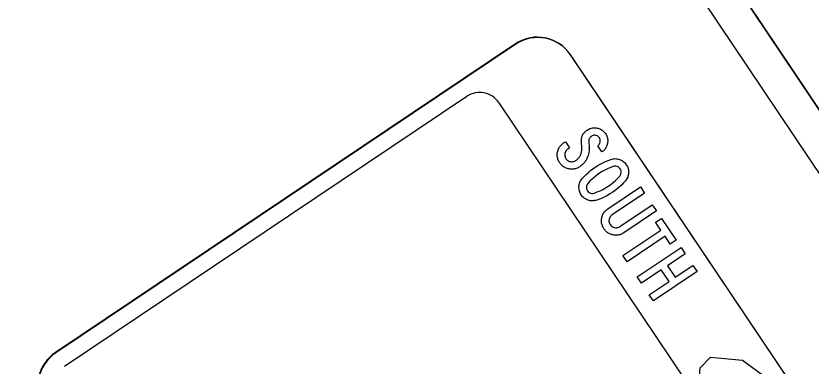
# Model space of a CAD drawing. Extents: x 1581789 to 1622364, y 1043167 to 1103486.
# Drawn here: x 1607692.01 to 1607707.08, y 1091319.9 to 1091326.54 of the extents above; entities that cross this region are included whole.
import ezdxf

# ---------------------------------------------------------------- set-up
doc = ezdxf.new("R2010")
doc.units = 0
doc.layers.add('RD_PD_PatLn2', color=7, linetype='Continuous')

msp = doc.modelspace()

# ---------------------------------------------------------------- linework, layer by layer
at = {"layer": 'RD_PD_PatLn2'}
for p, q in [((1607701.48, 1091326.007), (1607692.762, 1091320.156)), ((1607701.486, 1091325.999), (1607692.767, 1091320.148)), ((1607712.825, 1091310.449), (1607702.521, 1091325.802)), ((1607712.83, 1091310.441), (1607702.526, 1091325.794))]:
    msp.add_line(p, q, dxfattribs=at)
for points in [[(1607665.505, 1091322.337), (1607695.598, 1091277.499), (1607725.49, 1091297.56), (1607695.397, 1091342.398), (1607665.505, 1091322.337), (1607665.505, 1091322.337)], [(1607697.626, 1091339.077), (1607723.26, 1091300.882)], [(1607722.707, 1091300.51), (1607697.073, 1091338.705)], [(1607703.199, 1091330.774), (1607723.26, 1091300.882), (1607731.564, 1091306.454), (1607711.502, 1091336.346), (1607703.199, 1091330.774), (1607703.199, 1091330.774)], [(1607692.936, 1091319.896), (1607700.559, 1091325.013)], [(1607701.163, 1091324.891), (1607704.97, 1091319.224), (1607705.002, 1091319.262), (1607704.917, 1091319.484), (1607704.988, 1091319.6), (1607704.966, 1091319.706), (1607704.983, 1091319.862), (1607705.175, 1091320.066), (1607705.779, 1091320.011), (1607706.351, 1091319.589), (1607706.459, 1091319.579), (1607707.335, 1091318.164), (1607707.162, 1091317.64), (1607707.711, 1091316.79), (1607707.617, 1091316.366), (1607707.447, 1091315.534), (1607711.47, 1091309.54)], [(1607703.228, 1091324.171), (1607703.228, 1091324.154), (1607703.226, 1091324.135), (1607703.223, 1091324.117), (1607703.219, 1091324.099), (1607703.214, 1091324.082), (1607703.208, 1091324.065), (1607703.2, 1091324.049), (1607703.192, 1091324.034), (1607703.182, 1091324.019), (1607703.172, 1091324.005), (1607703.16, 1091323.992), (1607703.147, 1091323.98), (1607703.133, 1091323.969), (1607703.118, 1091323.958), (1607703.04, 1091324.075), (1607703.053, 1091324.086), (1607703.065, 1091324.098), (1607703.074, 1091324.112), (1607703.081, 1091324.127), (1607703.086, 1091324.144), (1607703.088, 1091324.162), (1607703.087, 1091324.179), (1607703.084, 1091324.195), (1607703.078, 1091324.211), (1607703.07, 1091324.226), (1607703.059, 1091324.24), (1607703.046, 1091324.251), (1607703.032, 1091324.261), (1607703.017, 1091324.267), (1607703, 1091324.272), (1607702.983, 1091324.274), (1607702.966, 1091324.274), (1607702.95, 1091324.271), (1607702.934, 1091324.265), (1607702.919, 1091324.256), (1607702.907, 1091324.247), (1607702.896, 1091324.237), (1607702.888, 1091324.227), (1607702.881, 1091324.215), (1607702.875, 1091324.203), (1607702.872, 1091324.189), (1607702.87, 1091324.176), (1607702.87, 1091324.161), (1607702.876, 1091324.035), (1607702.876, 1091324.005), (1607702.875, 1091323.975), (1607702.871, 1091323.946), (1607702.865, 1091323.918), (1607702.857, 1091323.889), (1607702.847, 1091323.862), (1607702.835, 1091323.834), (1607702.823, 1091323.81), (1607702.809, 1091323.788), (1607702.794, 1091323.766), (1607702.777, 1091323.746), (1607702.759, 1091323.726), (1607702.74, 1091323.708), (1607702.72, 1091323.691), (1607702.698, 1091323.676), (1607702.682, 1091323.666), (1607702.666, 1091323.657), (1607702.65, 1091323.65), (1607702.633, 1091323.643), (1607702.616, 1091323.638), (1607702.599, 1091323.634), (1607702.582, 1091323.631), (1607702.565, 1091323.629), (1607702.547, 1091323.629), (1607702.529, 1091323.629), (1607702.511, 1091323.631), (1607702.493, 1091323.634), (1607702.476, 1091323.638), (1607702.459, 1091323.643), (1607702.444, 1091323.648), (1607702.428, 1091323.654), (1607702.414, 1091323.662), (1607702.4, 1091323.67), (1607702.386, 1091323.679), (1607702.374, 1091323.688), (1607702.361, 1091323.699), (1607702.349, 1091323.711), (1607702.338, 1091323.723), (1607702.328, 1091323.736), (1607702.318, 1091323.751), (1607702.308, 1091323.766), (1607702.299, 1091323.782), (1607702.292, 1091323.798), (1607702.285, 1091323.815), (1607702.28, 1091323.832), (1607702.276, 1091323.849), (1607702.273, 1091323.866), (1607702.271, 1091323.883), (1607702.271, 1091323.901), (1607702.272, 1091323.919), (1607702.273, 1091323.937), (1607702.277, 1091323.955), (1607702.281, 1091323.973), (1607702.286, 1091323.991), (1607702.292, 1091324.008), (1607702.299, 1091324.024)], [(1607702.426, 1091324.152), (1607702.505, 1091324.034), (1607702.472, 1091324.013), (1607702.458, 1091324.002), (1607702.446, 1091323.99), (1607702.435, 1091323.976), (1607702.427, 1091323.961), (1607702.42, 1091323.946), (1607702.416, 1091323.928), (1607702.413, 1091323.911), (1607702.413, 1091323.894), (1607702.415, 1091323.877), (1607702.419, 1091323.861), (1607702.426, 1091323.845), (1607702.435, 1091323.829), (1607702.446, 1091323.815), (1607702.458, 1091323.803), (1607702.471, 1091323.792), (1607702.486, 1091323.784), (1607702.502, 1091323.778), (1607702.519, 1091323.773), (1607702.537, 1091323.771), (1607702.554, 1091323.771), (1607702.571, 1091323.773), (1607702.587, 1091323.777), (1607702.603, 1091323.784), (1607702.619, 1091323.793), (1607702.63, 1091323.801), (1607702.64, 1091323.809), (1607702.65, 1091323.817), (1607702.659, 1091323.825), (1607702.668, 1091323.834), (1607702.677, 1091323.843), (1607702.684, 1091323.853), (1607702.692, 1091323.862), (1607702.698, 1091323.872), (1607702.704, 1091323.882), (1607702.71, 1091323.893), (1607702.715, 1091323.904), (1607702.719, 1091323.915), (1607702.723, 1091323.926), (1607702.727, 1091323.938), (1607702.729, 1091323.95), (1607702.732, 1091323.962), (1607702.733, 1091323.974), (1607702.735, 1091323.987), (1607702.735, 1091324), (1607702.735, 1091324.013), (1607702.735, 1091324.027), (1607702.729, 1091324.153), (1607702.729, 1091324.167), (1607702.729, 1091324.181), (1607702.729, 1091324.194), (1607702.731, 1091324.207), (1607702.733, 1091324.22), (1607702.736, 1091324.232), (1607702.739, 1091324.244), (1607702.743, 1091324.256), (1607702.748, 1091324.268), (1607702.753, 1091324.279), (1607702.759, 1091324.29), (1607702.765, 1091324.3), (1607702.773, 1091324.31), (1607702.78, 1091324.32), (1607702.789, 1091324.33), (1607702.798, 1091324.339), (1607702.807, 1091324.348), (1607702.817, 1091324.357), (1607702.828, 1091324.365), (1607702.84, 1091324.373), (1607702.856, 1091324.383), (1607702.871, 1091324.392), (1607702.888, 1091324.399), (1607702.904, 1091324.405), (1607702.921, 1091324.409), (1607702.938, 1091324.413), (1607702.955, 1091324.415), (1607702.972, 1091324.416), (1607702.99, 1091324.415), (1607703.008, 1091324.414), (1607703.026, 1091324.411), (1607703.045, 1091324.406), (1607703.062, 1091324.401), (1607703.078, 1091324.395), (1607703.094, 1091324.387), (1607703.11, 1091324.379), (1607703.124, 1091324.369), (1607703.138, 1091324.358), (1607703.151, 1091324.346), (1607703.163, 1091324.333), (1607703.175, 1091324.319), (1607703.186, 1091324.304), (1607703.196, 1091324.289), (1607703.204, 1091324.273), (1607703.211, 1091324.256), (1607703.217, 1091324.24), (1607703.222, 1091324.223), (1607703.225, 1091324.206), (1607703.228, 1091324.189), (1607703.228, 1091324.171)], [(1607702.299, 1091324.024), (1607702.307, 1091324.039), (1607702.317, 1091324.054), (1607702.327, 1091324.068), (1607702.338, 1091324.082), (1607702.35, 1091324.095), (1607702.363, 1091324.107), (1607702.378, 1091324.119), (1607702.392, 1091324.129), (1607702.426, 1091324.152), (1607702.426, 1091324.152)], [(1607703.314, 1091323.19), (1607703.268, 1091323.161), (1607703.221, 1091323.133), (1607703.172, 1091323.108), (1607703.122, 1091323.084), (1607703.072, 1091323.064), (1607703.02, 1091323.045), (1607703, 1091323.038), (1607702.979, 1091323.034), (1607702.959, 1091323.031), (1607702.939, 1091323.03), (1607702.918, 1091323.031), (1607702.898, 1091323.033), (1607702.877, 1091323.037), (1607702.857, 1091323.043), (1607702.837, 1091323.051), (1607702.818, 1091323.059), (1607702.8, 1091323.07), (1607702.783, 1091323.081), (1607702.767, 1091323.095), (1607702.752, 1091323.109), (1607702.738, 1091323.125), (1607702.726, 1091323.143), (1607702.714, 1091323.161), (1607702.705, 1091323.18), (1607702.697, 1091323.199), (1607702.691, 1091323.219), (1607702.686, 1091323.239), (1607702.684, 1091323.259), (1607702.683, 1091323.28), (1607702.683, 1091323.302), (1607702.686, 1091323.323), (1607702.689, 1091323.343), (1607702.695, 1091323.363), (1607702.702, 1091323.382), (1607702.71, 1091323.401), (1607702.72, 1091323.419), (1607702.732, 1091323.436), (1607702.745, 1091323.452), (1607702.783, 1091323.493), (1607702.821, 1091323.532), (1607702.862, 1091323.569), (1607702.904, 1091323.604), (1607702.947, 1091323.638), (1607702.992, 1091323.67), (1607703.039, 1091323.7), (1607703.087, 1091323.727), (1607703.136, 1091323.753), (1607703.186, 1091323.776), (1607703.236, 1091323.797), (1607703.288, 1091323.816), (1607703.309, 1091323.822), (1607703.329, 1091323.826), (1607703.349, 1091323.829), (1607703.369, 1091323.83), (1607703.389, 1091323.829), (1607703.41, 1091323.826), (1607703.43, 1091323.822), (1607703.45, 1091323.816), (1607703.47, 1091323.808), (1607703.489, 1091323.799), (1607703.507, 1091323.789), (1607703.523, 1091323.777), (1607703.539, 1091323.764), (1607703.554, 1091323.75), (1607703.568, 1091323.734), (1607703.58, 1091323.716), (1607703.591, 1091323.698), (1607703.601, 1091323.68), (1607703.609, 1091323.661), (1607703.615, 1091323.641), (1607703.62, 1091323.621), (1607703.623, 1091323.601), (1607703.624, 1091323.58), (1607703.623, 1091323.559), (1607703.621, 1091323.538), (1607703.617, 1091323.518), (1607703.612, 1091323.498), (1607703.606, 1091323.479), (1607703.597, 1091323.461), (1607703.587, 1091323.443), (1607703.575, 1091323.426), (1607703.562, 1091323.41), (1607703.526, 1091323.369), (1607703.487, 1091323.33), (1607703.447, 1091323.292), (1607703.404, 1091323.257), (1607703.36, 1091323.223), (1607703.314, 1091323.19), (1607703.314, 1091323.19)], [(1607703.236, 1091323.308), (1607703.284, 1091323.342), (1607703.331, 1091323.379), (1607703.375, 1091323.418), (1607703.417, 1091323.458), (1607703.456, 1091323.501), (1607703.47, 1091323.521), (1607703.479, 1091323.543), (1607703.483, 1091323.568), (1607703.482, 1091323.593), (1607703.476, 1091323.616), (1607703.464, 1091323.638), (1607703.448, 1091323.658), (1607703.428, 1091323.672), (1607703.406, 1091323.683), (1607703.382, 1091323.688), (1607703.358, 1091323.688), (1607703.333, 1091323.683), (1607703.278, 1091323.662), (1607703.225, 1091323.639), (1607703.172, 1091323.613), (1607703.121, 1091323.584), (1607703.071, 1091323.552), (1607703.024, 1091323.518), (1607702.978, 1091323.482), (1607702.934, 1091323.444), (1607702.892, 1091323.403), (1607702.852, 1091323.36), (1607702.838, 1091323.339), (1607702.829, 1091323.317), (1607702.824, 1091323.292), (1607702.825, 1091323.267), (1607702.831, 1091323.244), (1607702.843, 1091323.222), (1607702.859, 1091323.202), (1607702.878, 1091323.188), (1607702.901, 1091323.177), (1607702.925, 1091323.172), (1607702.949, 1091323.172), (1607702.973, 1091323.177), (1607703.029, 1091323.198), (1607703.082, 1091323.221), (1607703.135, 1091323.247), (1607703.186, 1091323.276), (1607703.236, 1091323.308), (1607703.236, 1091323.308)], [(1607704.152, 1091322.839), (1607703.536, 1091322.426), (1607703.521, 1091322.416), (1607703.504, 1091322.407), (1607703.488, 1091322.399), (1607703.472, 1091322.393), (1607703.455, 1091322.388), (1607703.438, 1091322.384), (1607703.421, 1091322.381), (1607703.404, 1091322.379), (1607703.386, 1091322.379), (1607703.368, 1091322.379), (1607703.35, 1091322.381), (1607703.331, 1091322.384), (1607703.315, 1091322.388), (1607703.298, 1091322.393), (1607703.282, 1091322.398), (1607703.267, 1091322.405), (1607703.253, 1091322.412), (1607703.239, 1091322.42), (1607703.225, 1091322.429), (1607703.212, 1091322.439), (1607703.2, 1091322.449), (1607703.188, 1091322.461), (1607703.177, 1091322.473), (1607703.167, 1091322.486), (1607703.157, 1091322.5), (1607703.147, 1091322.515), (1607703.139, 1091322.53), (1607703.132, 1091322.545), (1607703.126, 1091322.56), (1607703.121, 1091322.575), (1607703.117, 1091322.591), (1607703.113, 1091322.607), (1607703.111, 1091322.623), (1607703.11, 1091322.639), (1607703.11, 1091322.655), (1607703.111, 1091322.672), (1607703.113, 1091322.689), (1607703.116, 1091322.706), (1607703.12, 1091322.724), (1607703.125, 1091322.741), (1607703.131, 1091322.758), (1607703.138, 1091322.774), (1607703.147, 1091322.79), (1607703.156, 1091322.805), (1607703.166, 1091322.819), (1607703.177, 1091322.832), (1607703.189, 1091322.845), (1607703.202, 1091322.857), (1607703.217, 1091322.869), (1607703.232, 1091322.88), (1607703.847, 1091323.293), (1607703.926, 1091323.175), (1607703.311, 1091322.763), (1607703.296, 1091322.752), (1607703.284, 1091322.739), (1607703.274, 1091322.726), (1607703.266, 1091322.712), (1607703.259, 1091322.696), (1607703.254, 1091322.678), (1607703.252, 1091322.661), (1607703.252, 1091322.644), (1607703.254, 1091322.627), (1607703.258, 1091322.61), (1607703.265, 1091322.595), (1607703.274, 1091322.579), (1607703.285, 1091322.565), (1607703.297, 1091322.553), (1607703.31, 1091322.543), (1607703.325, 1091322.534), (1607703.341, 1091322.528), (1607703.358, 1091322.523), (1607703.376, 1091322.521), (1607703.394, 1091322.521), (1607703.41, 1091322.523), (1607703.427, 1091322.527), (1607703.442, 1091322.534), (1607703.458, 1091322.543), (1607704.073, 1091322.956), (1607704.152, 1091322.839), (1607704.152, 1091322.839)], [(1607704.414, 1091322.209), (1607704.314, 1091322.358), (1607703.595, 1091321.876), (1607703.517, 1091321.992), (1607704.236, 1091322.474), (1607704.135, 1091322.624), (1607704.246, 1091322.698), (1607704.525, 1091322.283), (1607704.414, 1091322.209), (1607704.414, 1091322.209)], [(1607704.094, 1091321.133), (1607704.015, 1091321.25), (1607704.39, 1091321.502), (1607704.243, 1091321.721), (1607703.868, 1091321.47), (1607703.789, 1091321.587), (1607704.618, 1091322.143), (1607704.697, 1091322.026), (1607704.361, 1091321.8), (1607704.508, 1091321.581), (1607704.844, 1091321.807), (1607704.923, 1091321.69), (1607704.094, 1091321.133), (1607704.094, 1091321.133)]]:
    msp.add_lwpolyline(points, dxfattribs=at)
for centre, radius, start, end in [((1607701.898, 1091325.384), 0.75, 33.8672, 123.8669), ((1607701.904, 1091325.376), 0.75, 33.8672, 123.8669), ((1607700.801, 1091324.65), 0.436, 33.6369, 123.6371), ((1607693.18, 1091319.533), 0.75, 123.8669, 213.8671), ((1607693.185, 1091319.525), 0.75, 123.8669, 213.8671)]:
    msp.add_arc(centre, radius, start, end, dxfattribs=at)

doc.saveas('drawing.dxf')
